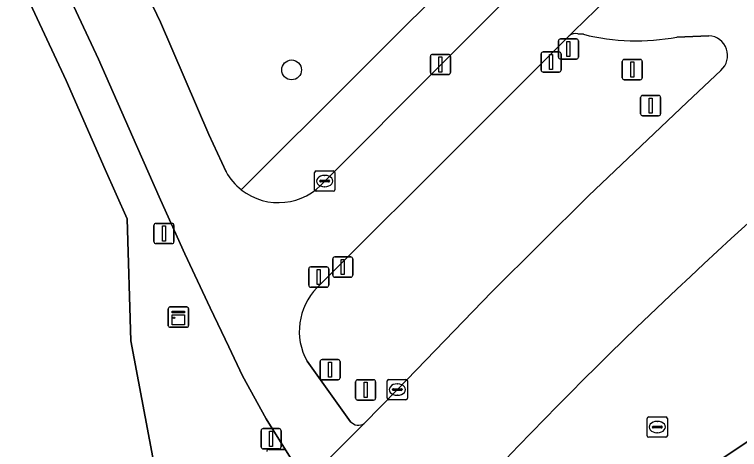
# Model space of a CAD drawing. Extents: x 156412 to 157779, y 382335 to 383768.
# Drawn here: x 157409.67 to 157445.55, y 382938.57 to 382960.07 of the extents above; entities that cross this region are included whole.
import ezdxf

# ---------------------------------------------------------------- set-up
doc = ezdxf.new("R2010")
doc.units = 0
for name, color, linetype in [('IMGEO_Berm_groen', 7, 'Continuous'), ('IMGEO_Boom', 7, 'Continuous'), ('IMGEO_Fietspad_gesloten', 7, 'Continuous'), ('IMGEO_Groenvoorziening', 7, 'Continuous'), ('IMGEO_Kast', 7, 'Continuous'), ('IMGEO_Kolk', 7, 'Continuous'), ('IMGEO_Lichtmast', 7, 'Continuous'), ('IMGEO_OVBaan_gesloten', 7, 'Continuous'), ('IMGEO_Rijbaan_regionaal_gesloten', 7, 'Continuous'), ('IMGEO_Rioolput', 7, 'Continuous'), ('IMGEO_Verkeersregelinstallatiepaal', 7, 'Continuous'), ('IMGEO_Voetpad_open', 7, 'Continuous')]:
    doc.layers.add(name, color=color, linetype=linetype)

msp = doc.modelspace()

# ---------------------------------------------------------------- linework, layer by layer
at = {"layer": 'IMGEO_Berm_groen'}
for points in [[(157420.895, 382951.41), (157432.349, 382962.844), (157430.876, 382964.763), (157413.737, 382992.898), (157401.294, 383013.353)], [(157415.304, 382963.059), (157416.899, 382959.691), (157419.294, 382954.131), (157420.141, 382952.287)], [(157437.828, 382959.089), (157437.552, 382959.118)], [(157437.114, 382959.009), (157437.053, 382958.95), (157435.025, 382956.915), (157432.898, 382954.795), (157431.23, 382953.133), (157425.579, 382947.5), (157424.635, 382946.559)], [(157444.038, 382959.019), (157442.447, 382958.956)], [(157442.952, 382955.736), (157444.628, 382957.306)], [(157426.974, 382939.85), (157428.619, 382941.53), (157433.298, 382946.364), (157438.076, 382951.1), (157442.952, 382955.736)], [(157424.151, 382942.93), (157426.306, 382939.942)]]:
    msp.add_lwpolyline(points, dxfattribs=at)
for centre, radius, start, end in [((157437.446, 382958.609), 0.52, 78.2439, 129.7054), ((157440.438, 382969.475), 10.709, 255.891, 280.8104), ((157443.978, 382958.04), 0.981, 311.5364, 86.4736), ((157422.686, 382953.713), 2.917, 209.2542, 232.1204), ((157426.834, 382944.419), 3.069, 135.7792, 209.0274), ((157409.153, 382992.051), 66.342, 294.03188, 310.97032), ((157426.694, 382940.287), 0.519, 221.6524, 302.6642)]:
    msp.add_arc(centre, radius, start, end, dxfattribs=at)
at = {"layer": 'IMGEO_Boom'}
msp.add_circle((157423.385, 382957.331), 0.489, dxfattribs=at)
at = {"layer": 'IMGEO_Fietspad_gesloten'}
for points in [[(157420.141, 382952.287), (157419.294, 382954.131), (157416.899, 382959.691), (157415.304, 382963.059), (157414.308, 382965.162), (157411.524, 382970.538), (157409.617, 382974.191), (157408.695, 382975.96), (157407.763, 382977.722), (157406.819, 382979.479), (157401.257, 382989.75), (157392.096, 383006.666), (157387.565, 383015.046), (157381.962, 383025.409), (157378.771, 383031.31), (157377.467, 383033.628), (157376.06, 383035.886), (157374.553, 383038.078), (157369.557, 383044.908), (157367.548, 383047.654), (157365.659, 383050.334)], [(157424.635, 382946.559), (157425.579, 382947.5), (157431.23, 382953.133), (157432.898, 382954.795), (157435.025, 382956.915), (157437.053, 382958.95), (157437.114, 382959.009), (157437.349, 382959.238), (157441.701, 382963.473)], [(157412.225, 382961.281), (157413.831, 382957.859), (157415.712, 382953.591), (157416.895, 382950.904), (157418.108, 382948.231), (157419.351, 382945.571), (157419.919, 382944.395), (157420.276, 382943.641), (157420.956, 382942.203), (157422.121, 382940.075), (157423.409, 382938.02), (157423.556, 382937.819), (157423.703, 382937.618), (157423.849, 382937.417), (157424.201, 382937.086), (157426.974, 382939.85)], [(157433.7, 382960.511), (157431.26, 382958.071), (157430.738, 382957.549), (157425.023, 382951.836)], [(157426.306, 382939.942), (157424.151, 382942.93)]]:
    msp.add_lwpolyline(points, dxfattribs=at)
for centre, radius, start, end in [((157422.686, 382953.713), 2.917, 209.2542, 232.1204), ((157422.74, 382953.744), 2.975, 231.6749, 320.109), ((157426.834, 382944.419), 3.069, 135.7792, 209.0274), ((157426.694, 382940.287), 0.519, 221.6524, 302.6642)]:
    msp.add_arc(centre, radius, start, end, dxfattribs=at)
at = {"layer": 'IMGEO_Groenvoorziening'}
msp.add_lwpolyline([(157397.468, 382928.889), (157412.935, 382936.433), (157414.196, 382937.034), (157414.688, 382937.268), (157416.517, 382938.166), (157415.43, 382943.935), (157415.249, 382949.974), (157414.156, 382952.404), (157412.235, 382956.803), (157410.198, 382961.149), (157408.048, 382965.441), (157403.99, 382973.342), (157405.666, 382974.19), (157399.525, 382985.548), (157395.305, 382993.354), (157385.01, 383012.394), (157379.639, 383022.327), (157377.747, 383025.826), (157375.512, 383029.938)], dxfattribs=at)
at = {"layer": 'IMGEO_Kast'}
for p, q in [((157417.284, 382944.686), (157417.284, 382945.527)), ((157417.284, 382945.527), (157417.284, 382944.686)), ((157417.359, 382945.611), (157418.2, 382945.611)), ((157418.2, 382945.611), (157417.359, 382945.611)), ((157418.284, 382945.536), (157418.284, 382944.695)), ((157418.284, 382944.695), (157418.284, 382945.536)), ((157418.209, 382944.611), (157417.368, 382944.611)), ((157417.368, 382944.611), (157418.209, 382944.611))]:
    msp.add_line(p, q, dxfattribs=at)
for points in [[(157417.479, 382945.401), (157418.079, 382945.401), (157418.079, 382945.316), (157417.479, 382945.316), (157417.479, 382945.401)], [(157417.479, 382945.226), (157418.079, 382945.226), (157418.079, 382944.737), (157417.479, 382944.737), (157417.479, 382945.226)]]:
    msp.add_lwpolyline(points, dxfattribs=at)
msp.add_circle((157417.563, 382945.075), 0.0377, dxfattribs=at)
for centre, start, end in [((157417.362, 382945.533), 92.4484, 184.2845), ((157417.362, 382945.533), 92.4484, 184.2845), ((157418.206, 382945.533), 2.4484, 94.2845), ((157418.206, 382945.533), 2.4484, 94.2845), ((157417.362, 382944.689), 182.4484, 274.2845), ((157417.362, 382944.689), 182.4484, 274.2845), ((157418.206, 382944.689), 272.4484, 4.2845), ((157418.206, 382944.689), 272.4484, 4.2845)]:
    msp.add_arc(centre, 0.0779, start, end, dxfattribs=at)
at = {"layer": 'IMGEO_Kolk'}
for p, q in [((157424.597, 382952.336), (157425.449, 382952.336)), ((157424.522, 382951.41), (157424.522, 382952.262)), ((157425.01, 382952.116), (157425.035, 382952.116)), ((157425.523, 382952.262), (157425.523, 382951.41)), ((157424.781, 382951.83), (157424.781, 382951.842)), ((157425.219, 382951.793), (157424.821, 382951.793)), ((157424.824, 382951.879), (157425.222, 382951.879)), ((157425.265, 382951.842), (157425.265, 382951.83)), ((157425.449, 382951.336), (157424.597, 382951.336)), ((157425.033, 382951.556), (157425.008, 382951.556)), ((157428.118, 382941.104), (157428.118, 382941.956)), ((157428.193, 382942.03), (157429.045, 382942.03)), ((157429.119, 382941.956), (157429.119, 382941.104)), ((157428.377, 382941.524), (157428.377, 382941.536)), ((157428.42, 382941.573), (157428.818, 382941.573)), ((157428.606, 382941.81), (157428.631, 382941.81)), ((157428.861, 382941.536), (157428.861, 382941.524)), ((157428.815, 382941.487), (157428.417, 382941.487)), ((157428.629, 382941.25), (157428.604, 382941.25)), ((157429.045, 382941.03), (157428.193, 382941.03))]:
    msp.add_line(p, q, dxfattribs=at)
for points in [[(157424.597, 382952.336), (157425.449, 382952.336)], [(157424.522, 382951.41), (157424.522, 382952.262)], [(157425.523, 382952.262), (157425.523, 382951.41)], [(157425.449, 382951.336), (157424.597, 382951.336)], [(157428.118, 382941.104), (157428.118, 382941.956)], [(157428.193, 382942.03), (157429.045, 382942.03)], [(157429.119, 382941.956), (157429.119, 382941.104)], [(157429.045, 382941.03), (157428.193, 382941.03)]]:
    msp.add_lwpolyline(points, dxfattribs=at)
for centre, radius, start, end in [((157424.599, 382952.26), 0.0765, 91.552, 178.448), ((157424.599, 382952.26), 0.0765, 91.552, 178.448), ((157425.447, 382952.26), 0.0765, 1.552, 88.448), ((157425.447, 382952.26), 0.0765, 1.552, 88.448), ((157424.821, 382951.839), 0.0403, 85.8775, 175.7526), ((157424.818, 382951.829), 0.0366, 178.938, 274.7102), ((157425.222, 382951.836), 0.043, 264.8664, 352.4533), ((157425.226, 382951.841), 0.0386, 1.7309, 96.639), ((157424.599, 382951.412), 0.0765, 181.552, 268.448), ((157424.599, 382951.412), 0.0765, 181.552, 268.448), ((157425.447, 382951.412), 0.0765, 271.552, 358.448), ((157425.447, 382951.412), 0.0765, 271.552, 358.448), ((157428.195, 382941.954), 0.0765, 91.552, 178.448), ((157428.195, 382941.954), 0.0765, 91.552, 178.448), ((157429.043, 382941.954), 0.0765, 1.552, 88.448), ((157429.043, 382941.954), 0.0765, 1.552, 88.448), ((157428.417, 382941.533), 0.0403, 85.8775, 175.7526), ((157428.414, 382941.523), 0.0366, 178.938, 274.7102), ((157428.818, 382941.53), 0.043, 264.8664, 352.4533), ((157428.822, 382941.535), 0.0386, 1.7309, 96.639), ((157428.195, 382941.106), 0.0765, 181.552, 268.448), ((157428.195, 382941.106), 0.0765, 181.552, 268.448), ((157429.043, 382941.106), 0.0765, 271.552, 358.448), ((157429.043, 382941.106), 0.0765, 271.552, 358.448)]:
    msp.add_arc(centre, radius, start, end, dxfattribs=at)
for centre, major_axis, ratio, start_param, end_param in [((157425.009, 382951.836), (-0.387, 0.002), 0.722429, 4.712389, 7.853982), ((157425.034, 382951.836), (-0.39, 0.002), 0.717154, 1.570796, 4.712389), ((157428.605, 382941.53), (-0.387, 0.002), 0.722429, 4.712389, 7.853982), ((157428.63, 382941.53), (-0.39, 0.002), 0.717154, 1.570796, 4.712389)]:
    msp.add_ellipse(centre, major_axis=major_axis, ratio=ratio, start_param=start_param, end_param=end_param, dxfattribs=at)
at = {"layer": 'IMGEO_Lichtmast'}
for p, q in [((157416.573, 382948.844), (157416.573, 382949.644)), ((157416.573, 382949.644), (157416.573, 382948.844)), ((157416.673, 382949.744), (157417.463, 382949.744)), ((157417.463, 382949.744), (157416.673, 382949.744)), ((157417.563, 382949.644), (157417.563, 382948.844)), ((157417.563, 382948.844), (157417.563, 382949.644)), ((157417.463, 382948.744), (157416.673, 382948.744)), ((157416.673, 382948.744), (157417.463, 382948.744)), ((157424.894, 382943.015), (157425.684, 382943.015)), ((157425.684, 382943.015), (157424.894, 382943.015)), ((157424.794, 382942.115), (157424.794, 382942.915)), ((157424.794, 382942.915), (157424.794, 382942.115)), ((157425.784, 382942.915), (157425.784, 382942.115)), ((157425.784, 382942.115), (157425.784, 382942.915)), ((157425.684, 382942.015), (157424.894, 382942.015)), ((157424.894, 382942.015), (157425.684, 382942.015)), ((157426.551, 382941.112), (157426.551, 382941.912)), ((157426.551, 382941.912), (157426.551, 382941.112)), ((157426.651, 382942.012), (157427.441, 382942.012)), ((157427.441, 382942.012), (157426.651, 382942.012)), ((157427.541, 382941.912), (157427.541, 382941.112)), ((157427.541, 382941.112), (157427.541, 382941.912)), ((157427.441, 382941.012), (157426.651, 382941.012)), ((157426.651, 382941.012), (157427.441, 382941.012))]:
    msp.add_line(p, q, dxfattribs=at)
for points in [[(157416.993, 382949.619), (157417.143, 382949.619), (157417.143, 382948.869), (157416.993, 382948.869), (157416.993, 382949.619)], [(157425.214, 382942.89), (157425.364, 382942.89), (157425.364, 382942.14), (157425.214, 382942.14), (157425.214, 382942.89)], [(157426.971, 382941.887), (157427.121, 382941.887), (157427.121, 382941.137), (157426.971, 382941.137), (157426.971, 382941.887)]]:
    msp.add_lwpolyline(points, dxfattribs=at)
for centre, start, end in [((157416.673, 382949.644), 90, 180), ((157416.673, 382949.644), 90, 180), ((157417.463, 382949.644), 0, 90), ((157417.463, 382949.644), 360, 90), ((157416.673, 382948.844), 180, 270), ((157416.673, 382948.844), 180, 270), ((157417.463, 382948.844), 270, 0), ((157417.463, 382948.844), 270, 0), ((157424.894, 382942.915), 90, 180), ((157424.894, 382942.915), 90, 180), ((157425.684, 382942.915), 0, 90), ((157425.684, 382942.915), 360, 90), ((157424.894, 382942.115), 180, 270), ((157424.894, 382942.115), 180, 270), ((157425.684, 382942.115), 270, 0), ((157425.684, 382942.115), 270, 0), ((157426.651, 382941.912), 90, 180), ((157426.651, 382941.912), 90, 180), ((157427.441, 382941.912), 0, 90), ((157427.441, 382941.912), 360, 90), ((157426.651, 382941.112), 180, 270), ((157426.651, 382941.112), 180, 270), ((157427.441, 382941.112), 270, 0), ((157427.441, 382941.112), 270, 0)]:
    msp.add_arc(centre, 0.1, start, end, dxfattribs=at)
at = {"layer": 'IMGEO_OVBaan_gesloten'}
msp.add_lwpolyline([(157425.975, 382929.232), (157426.29, 382929.549), (157426.516, 382929.728), (157426.753, 382929.893), (157426.999, 382930.044), (157430.13, 382931.183), (157432.538, 382932.031), (157435.546, 382933.091), (157435.928, 382933.273), (157437.369, 382933.946), (157438.407, 382934.431), (157440.822, 382935.716), (157443.168, 382937.124), (157446.016, 382938.998), (157448.766, 382941.013), (157451.404, 382943.158), (157451.412, 382943.164), (157452.865, 382944.51), (157453.143, 382944.757), (157454.529, 382945.986), (157458.051, 382949.09), (157460.021, 382950.827), (157460.221, 382951.028), (157463.622, 382954.012)], dxfattribs=at)
msp.add_arc((157597.536, 382782.043), 226.048, 131.9247, 139.37234, dxfattribs=at)
at = {"layer": 'IMGEO_Rijbaan_regionaal_gesloten'}
for points in [[(157442.759, 382964.502), (157441.701, 382963.473), (157437.349, 382959.238), (157437.114, 382959.009)], [(157437.552, 382959.118), (157437.828, 382959.089)], [(157442.447, 382958.956), (157444.038, 382959.019)], [(157444.628, 382957.306), (157442.952, 382955.736), (157438.076, 382951.1), (157433.298, 382946.364), (157428.619, 382941.53), (157426.974, 382939.85), (157424.201, 382937.086), (157422.736, 382935.533), (157421.054, 382933.615), (157423.766, 382931.236), (157377.946, 382880.825), (157291.11, 382779.095), (157261.567, 382744.101), (157247.93, 382727.948), (157250.922, 382726.32), (157267.644, 382746.056), (157283.351, 382764.593), (157341.88, 382833.527), (157378.332, 382876.223)]]:
    msp.add_lwpolyline(points, dxfattribs=at)
for centre, radius, start, end in [((157437.446, 382958.609), 0.52, 78.2439, 129.7054), ((157440.438, 382969.475), 10.709, 255.891, 280.8104), ((157443.978, 382958.04), 0.981, 311.5364, 86.4736), ((157597.536, 382782.043), 226.048, 131.9247, 139.37234)]:
    msp.add_arc(centre, radius, start, end, dxfattribs=at)
at = {"layer": 'IMGEO_Rioolput'}
for p, q in [((157440.979, 382939.249), (157440.979, 382940.101)), ((157441.054, 382940.175), (157441.906, 382940.175)), ((157441.98, 382940.101), (157441.98, 382939.249)), ((157441.467, 382939.955), (157441.492, 382939.955)), ((157441.238, 382939.669), (157441.238, 382939.681)), ((157441.676, 382939.632), (157441.278, 382939.632)), ((157441.281, 382939.718), (157441.679, 382939.718)), ((157441.49, 382939.395), (157441.465, 382939.395)), ((157441.722, 382939.681), (157441.722, 382939.669)), ((157441.906, 382939.175), (157441.054, 382939.175))]:
    msp.add_line(p, q, dxfattribs=at)
for points in [[(157440.979, 382939.249), (157440.979, 382940.101)], [(157441.054, 382940.175), (157441.906, 382940.175)], [(157441.98, 382940.101), (157441.98, 382939.249)], [(157441.906, 382939.175), (157441.054, 382939.175)]]:
    msp.add_lwpolyline(points, dxfattribs=at)
for centre, radius, start, end in [((157441.056, 382940.099), 0.0765, 91.552, 178.448), ((157441.056, 382940.099), 0.0765, 91.552, 178.448), ((157441.904, 382940.099), 0.0765, 1.552, 88.448), ((157441.904, 382940.099), 0.0765, 1.552, 88.448), ((157441.278, 382939.678), 0.0403, 85.8775, 175.7526), ((157441.275, 382939.668), 0.0366, 178.938, 274.7102), ((157441.679, 382939.675), 0.043, 264.8664, 352.4533), ((157441.683, 382939.68), 0.0386, 1.7309, 96.639), ((157441.056, 382939.251), 0.0765, 181.552, 268.448), ((157441.056, 382939.251), 0.0765, 181.552, 268.448), ((157441.904, 382939.251), 0.0765, 271.552, 358.448), ((157441.904, 382939.251), 0.0765, 271.552, 358.448)]:
    msp.add_arc(centre, radius, start, end, dxfattribs=at)
for centre, major_axis, ratio, start_param, end_param in [((157441.466, 382939.675), (-0.387, 0.002), 0.722429, 4.712389, 7.853982), ((157441.491, 382939.675), (-0.39, 0.002), 0.717154, 1.570796, 4.712389)]:
    msp.add_ellipse(centre, major_axis=major_axis, ratio=ratio, start_param=start_param, end_param=end_param, dxfattribs=at)
at = {"layer": 'IMGEO_Verkeersregelinstallatiepaal'}
for p, q in [((157436.588, 382957.963), (157436.588, 382958.763)), ((157436.588, 382958.763), (157436.588, 382957.963)), ((157436.688, 382958.863), (157437.478, 382958.863)), ((157437.478, 382958.863), (157436.688, 382958.863)), ((157437.578, 382958.763), (157437.578, 382957.963)), ((157437.578, 382957.963), (157437.578, 382958.763)), ((157430.355, 382958.099), (157431.145, 382958.099)), ((157431.145, 382958.099), (157430.355, 382958.099)), ((157435.732, 382957.321), (157435.732, 382958.121)), ((157435.732, 382958.121), (157435.732, 382957.321)), ((157435.832, 382958.221), (157436.622, 382958.221)), ((157436.622, 382958.221), (157435.832, 382958.221)), ((157436.722, 382958.121), (157436.722, 382957.321)), ((157436.722, 382957.321), (157436.722, 382958.121)), ((157430.255, 382957.199), (157430.255, 382957.999)), ((157430.255, 382957.999), (157430.255, 382957.199)), ((157431.245, 382957.999), (157431.245, 382957.199)), ((157431.245, 382957.199), (157431.245, 382957.999)), ((157437.478, 382957.863), (157436.688, 382957.863)), ((157436.688, 382957.863), (157437.478, 382957.863)), ((157439.745, 382956.946), (157439.745, 382957.746)), ((157439.745, 382957.746), (157439.745, 382956.946)), ((157439.845, 382957.846), (157440.635, 382957.846)), ((157440.635, 382957.846), (157439.845, 382957.846)), ((157440.735, 382957.746), (157440.735, 382956.946)), ((157440.735, 382956.946), (157440.735, 382957.746)), ((157431.145, 382957.099), (157430.355, 382957.099)), ((157430.355, 382957.099), (157431.145, 382957.099)), ((157436.622, 382957.221), (157435.832, 382957.221)), ((157435.832, 382957.221), (157436.622, 382957.221)), ((157440.635, 382956.846), (157439.845, 382956.846)), ((157439.845, 382956.846), (157440.635, 382956.846)), ((157440.656, 382955.165), (157440.656, 382955.965)), ((157440.656, 382955.965), (157440.656, 382955.165)), ((157440.756, 382956.065), (157441.546, 382956.065)), ((157441.546, 382956.065), (157440.756, 382956.065)), ((157441.646, 382955.965), (157441.646, 382955.165)), ((157441.646, 382955.165), (157441.646, 382955.965)), ((157441.546, 382955.065), (157440.756, 382955.065)), ((157440.756, 382955.065), (157441.546, 382955.065)), ((157425.421, 382947.185), (157425.421, 382947.985)), ((157425.421, 382947.985), (157425.421, 382947.185)), ((157425.521, 382948.085), (157426.311, 382948.085)), ((157426.311, 382948.085), (157425.521, 382948.085)), ((157426.411, 382947.985), (157426.411, 382947.185)), ((157426.411, 382947.185), (157426.411, 382947.985)), ((157424.231, 382946.691), (157424.231, 382947.491)), ((157424.231, 382947.491), (157424.231, 382946.691)), ((157424.331, 382947.591), (157425.121, 382947.591)), ((157425.121, 382947.591), (157424.331, 382947.591)), ((157425.221, 382947.491), (157425.221, 382946.691)), ((157425.221, 382946.691), (157425.221, 382947.491)), ((157426.311, 382947.085), (157425.521, 382947.085)), ((157425.521, 382947.085), (157426.311, 382947.085)), ((157425.121, 382946.591), (157424.331, 382946.591)), ((157424.331, 382946.591), (157425.121, 382946.591)), ((157421.876, 382938.697), (157421.876, 382939.497)), ((157421.876, 382939.497), (157421.876, 382938.697)), ((157421.976, 382939.597), (157422.766, 382939.597)), ((157422.766, 382939.597), (157421.976, 382939.597)), ((157422.866, 382939.497), (157422.866, 382938.697)), ((157422.866, 382938.697), (157422.866, 382939.497)), ((157422.766, 382938.597), (157421.976, 382938.597)), ((157421.976, 382938.597), (157422.766, 382938.597)), ((157422.251, 382938.568), (157423.041, 382938.568)), ((157423.041, 382938.568), (157422.251, 382938.568))]:
    msp.add_line(p, q, dxfattribs=at)
for points in [[(157437.008, 382958.738), (157437.158, 382958.738), (157437.158, 382957.988), (157437.008, 382957.988), (157437.008, 382958.738)], [(157436.152, 382958.096), (157436.302, 382958.096), (157436.302, 382957.346), (157436.152, 382957.346), (157436.152, 382958.096)], [(157430.675, 382957.974), (157430.825, 382957.974), (157430.825, 382957.224), (157430.675, 382957.224), (157430.675, 382957.974)], [(157440.165, 382957.721), (157440.315, 382957.721), (157440.315, 382956.971), (157440.165, 382956.971), (157440.165, 382957.721)], [(157441.076, 382955.94), (157441.226, 382955.94), (157441.226, 382955.19), (157441.076, 382955.19), (157441.076, 382955.94)], [(157425.841, 382947.96), (157425.991, 382947.96), (157425.991, 382947.21), (157425.841, 382947.21), (157425.841, 382947.96)], [(157424.651, 382947.466), (157424.801, 382947.466), (157424.801, 382946.716), (157424.651, 382946.716), (157424.651, 382947.466)], [(157422.296, 382939.472), (157422.446, 382939.472), (157422.446, 382938.722), (157422.296, 382938.722), (157422.296, 382939.472)]]:
    msp.add_lwpolyline(points, dxfattribs=at)
for centre, start, end in [((157436.688, 382958.763), 90, 180), ((157436.688, 382958.763), 90, 180), ((157437.478, 382958.763), 0, 90), ((157437.478, 382958.763), 360, 90), ((157430.355, 382957.999), 90, 180), ((157430.355, 382957.999), 90, 180), ((157431.145, 382957.999), 0, 90), ((157431.145, 382957.999), 360, 90), ((157435.832, 382958.121), 90, 180), ((157435.832, 382958.121), 90, 180), ((157436.622, 382958.121), 0, 90), ((157436.622, 382958.121), 360, 90), ((157436.688, 382957.963), 180, 270), ((157436.688, 382957.963), 180, 270), ((157437.478, 382957.963), 270, 0), ((157437.478, 382957.963), 270, 0), ((157439.845, 382957.746), 90, 180), ((157439.845, 382957.746), 90, 180), ((157440.635, 382957.746), 0, 90), ((157440.635, 382957.746), 360, 90), ((157435.832, 382957.321), 180, 270), ((157435.832, 382957.321), 180, 270), ((157436.622, 382957.321), 270, 0), ((157436.622, 382957.321), 270, 0), ((157430.355, 382957.199), 180, 270), ((157430.355, 382957.199), 180, 270), ((157431.145, 382957.199), 270, 0), ((157431.145, 382957.199), 270, 0), ((157439.845, 382956.946), 180, 270), ((157439.845, 382956.946), 180, 270), ((157440.635, 382956.946), 270, 0), ((157440.635, 382956.946), 270, 0), ((157440.756, 382955.965), 90, 180), ((157440.756, 382955.965), 90, 180), ((157441.546, 382955.965), 0, 90), ((157441.546, 382955.965), 360, 90), ((157440.756, 382955.165), 180, 270), ((157440.756, 382955.165), 180, 270), ((157441.546, 382955.165), 270, 0), ((157441.546, 382955.165), 270, 0), ((157425.521, 382947.985), 90, 180), ((157425.521, 382947.985), 90, 180), ((157426.311, 382947.985), 0, 90), ((157426.311, 382947.985), 360, 90), ((157424.331, 382947.491), 90, 180), ((157424.331, 382947.491), 90, 180), ((157425.121, 382947.491), 0, 90), ((157425.121, 382947.491), 360, 90), ((157425.521, 382947.185), 180, 270), ((157425.521, 382947.185), 180, 270), ((157426.311, 382947.185), 270, 0), ((157426.311, 382947.185), 270, 0), ((157424.331, 382946.691), 180, 270), ((157424.331, 382946.691), 180, 270), ((157425.121, 382946.691), 270, 0), ((157425.121, 382946.691), 270, 0), ((157421.976, 382939.497), 90, 180), ((157421.976, 382939.497), 90, 180), ((157422.766, 382939.497), 0, 90), ((157422.766, 382939.497), 360, 90), ((157421.976, 382938.697), 180, 270), ((157421.976, 382938.697), 180, 270), ((157422.766, 382938.697), 270, 0), ((157422.766, 382938.697), 270, 0), ((157422.251, 382938.468), 90, 180), ((157422.251, 382938.468), 90, 180), ((157423.041, 382938.468), 0, 90), ((157423.041, 382938.468), 360, 90)]:
    msp.add_arc(centre, 0.1, start, end, dxfattribs=at)
at = {"layer": 'IMGEO_Voetpad_open'}
for points in [[(157433.707, 382961.216), (157433.039, 382962.002), (157432.349, 382962.844), (157420.895, 382951.41)], [(157423.409, 382938.02), (157422.121, 382940.075), (157420.956, 382942.203), (157420.276, 382943.641), (157419.919, 382944.395), (157419.351, 382945.571), (157418.108, 382948.231), (157416.895, 382950.904), (157415.712, 382953.591), (157413.831, 382957.859), (157412.225, 382961.281)], [(157410.198, 382961.149), (157412.235, 382956.803), (157414.156, 382952.404), (157415.249, 382949.974), (157415.43, 382943.935), (157416.517, 382938.166)], [(157430.738, 382957.549), (157431.26, 382958.071), (157433.7, 382960.511)], [(157425.023, 382951.836), (157430.738, 382957.549)], [(157463.622, 382954.012), (157460.221, 382951.028), (157460.021, 382950.827), (157458.051, 382949.09), (157454.529, 382945.986), (157453.143, 382944.757), (157452.865, 382944.51), (157451.412, 382943.164), (157451.404, 382943.158), (157448.766, 382941.013), (157446.016, 382938.998), (157443.168, 382937.124), (157440.822, 382935.716), (157438.407, 382934.431), (157437.369, 382933.946), (157435.928, 382933.273), (157435.546, 382933.091)]]:
    msp.add_lwpolyline(points, dxfattribs=at)
for centre, radius, start, end in [((157422.74, 382953.744), 2.975, 231.6749, 320.109), ((157409.153, 382992.051), 66.342, 294.03188, 310.97032)]:
    msp.add_arc(centre, radius, start, end, dxfattribs=at)

doc.saveas('drawing.dxf')
